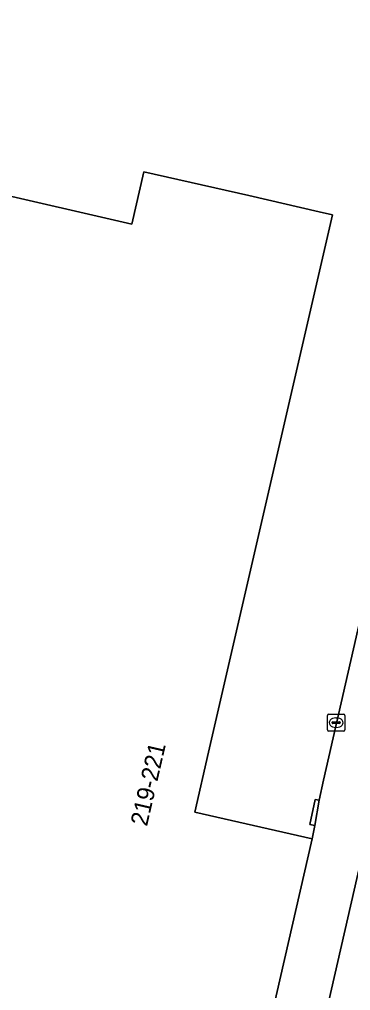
# Model space of a CAD drawing. Extents: x 161385 to 162589, y 388479 to 389756.
# Drawn here: x 162340.8 to 162360.1, y 388892.6 to 388949.1 of the extents above; entities that cross this region are included whole.
import ezdxf

# ---------------------------------------------------------------- set-up
doc = ezdxf.new("R2010")
doc.units = 0
for name, color, linetype in [('IMGEO_Erf', 7, 'Continuous'), ('IMGEO_Groenvoorziening', 7, 'Continuous'), ('IMGEO_Kolk', 7, 'Continuous'), ('IMGEO_Pand', 7, 'Continuous'), ('IMGEO_Pand_nummerreeks', 7, 'Continuous'), ('IMGEO_Rijbaan_lokaal_gesloten', 7, 'Continuous')]:
    doc.layers.add(name, color=color, linetype=linetype)

msp = doc.modelspace()

# ---------------------------------------------------------------- linework, layer by layer
at = {"layer": 'IMGEO_Erf'}
msp.add_lwpolyline([(162311.401, 388948.624), (162322.217, 388946.171), (162321.535, 388943.142), (162347.32, 388937.213), (162348.019, 388940.254), (162354.138, 388938.878), (162358.244, 388937.938), (162359.012, 388937.762), (162351.799, 388906.466), (162350.993, 388902.975), (162357.822, 388901.413), (162357.992, 388902.187), (162357.684, 388902.256), (162358.012, 388903.711), (162358.235, 388903.661), (162358.494, 388904.839), (162361.52, 388918.083), (162364.598, 388917.339), (162365.886, 388922.955), (162362.789, 388923.59), (162365.542, 388935.654)], dxfattribs=at)
at = {"layer": 'IMGEO_Groenvoorziening'}
msp.add_lwpolyline([(162355.936, 388879.524), (162364.598, 388917.339), (162361.52, 388918.083), (162358.494, 388904.839), (162358.235, 388903.661), (162357.992, 388902.187), (162357.822, 388901.413), (162352.295, 388877.281)], dxfattribs=at)
at = {"layer": 'IMGEO_Kolk'}
for p, q in [((162358.725, 388907.754), (162358.725, 388908.606)), ((162358.8, 388908.68), (162359.652, 388908.68)), ((162359.213, 388908.46), (162359.238, 388908.46)), ((162359.726, 388908.606), (162359.726, 388907.754)), ((162358.984, 388908.174), (162358.984, 388908.186)), ((162359.422, 388908.137), (162359.024, 388908.137)), ((162359.027, 388908.223), (162359.425, 388908.223)), ((162359.236, 388907.9), (162359.211, 388907.9)), ((162359.468, 388908.186), (162359.468, 388908.174)), ((162359.652, 388907.68), (162358.8, 388907.68))]:
    msp.add_line(p, q, dxfattribs=at)
for points in [[(162358.725, 388907.754), (162358.725, 388908.606)], [(162358.8, 388908.68), (162359.652, 388908.68)], [(162359.726, 388908.606), (162359.726, 388907.754)], [(162359.652, 388907.68), (162358.8, 388907.68)]]:
    msp.add_lwpolyline(points, dxfattribs=at)
for centre, radius, start, end in [((162358.802, 388908.604), 0.0765, 91.552, 178.448), ((162358.802, 388908.604), 0.0765, 91.552, 178.448), ((162359.65, 388908.604), 0.0765, 1.552, 88.448), ((162359.65, 388908.604), 0.0765, 1.552, 88.448), ((162359.024, 388908.183), 0.0403, 85.8775, 175.7526), ((162359.021, 388908.173), 0.0366, 178.938, 274.7102), ((162359.425, 388908.18), 0.043, 264.8664, 352.4533), ((162359.429, 388908.185), 0.0386, 1.7309, 96.639), ((162358.802, 388907.756), 0.0765, 181.552, 268.448), ((162358.802, 388907.756), 0.0765, 181.552, 268.448), ((162359.65, 388907.756), 0.0765, 271.552, 358.448), ((162359.65, 388907.756), 0.0765, 271.552, 358.448)]:
    msp.add_arc(centre, radius, start, end, dxfattribs=at)
for centre, major_axis, ratio, start_param, end_param in [((162359.212, 388908.18), (-0.387, 0.002), 0.722429, 4.712389, 7.853982), ((162359.237, 388908.18), (-0.39, 0.002), 0.717154, 1.570796, 4.712389)]:
    msp.add_ellipse(centre, major_axis=major_axis, ratio=ratio, start_param=start_param, end_param=end_param, dxfattribs=at)
at = {"layer": 'IMGEO_Pand'}
for points in [[(162329.062, 388883.383), (162335.09, 388882.809), (162334.421, 388875.837), (162348.394, 388874.517), (162351.606, 388874.213), (162351.615, 388874.313), (162352.295, 388877.281), (162357.822, 388901.413), (162350.993, 388902.975), (162351.799, 388906.466), (162359.012, 388937.762), (162358.244, 388937.938), (162354.138, 388938.878), (162348.019, 388940.254), (162347.32, 388937.213), (162321.535, 388943.142), (162322.217, 388946.171), (162311.401, 388948.624), (162301.281, 388884.015), (162300.445, 388878.969), (162300.833, 388878.935), (162311.923, 388877.971), (162312.587, 388884.951), (162316.198, 388884.607)], [(162357.992, 388902.187), (162358.235, 388903.661), (162358.012, 388903.711), (162357.684, 388902.256)]]:
    msp.add_lwpolyline(points, close=True, dxfattribs=at)
at = {"layer": 'IMGEO_Rijbaan_lokaal_gesloten'}
msp.add_lwpolyline([(162388.76, 389022.887), (162385.073, 389006.813), (162383.86, 389001.524), (162383.511, 389000), (162382.552, 388995.825), (162381.454, 388991.047), (162379.982, 388984.639), (162379.421, 388982.196), (162378.185, 388976.807), (162377.572, 388974.133), (162375.779, 388966.311), (162374.622, 388961.267), (162371.604, 388947.935), (162370.882, 388944.746), (162368.392, 388933.886), (162365.886, 388922.955), (162364.598, 388917.339), (162355.936, 388879.524)], dxfattribs=at)

# ---------------------------------------------------------------- texts
at = {"layer": 'IMGEO_Pand_nummerreeks'}
msp.add_text('219-221', height=1, rotation=76.9994, dxfattribs=at).set_placement((162348.206, 388902.106))

doc.saveas('drawing.dxf')
